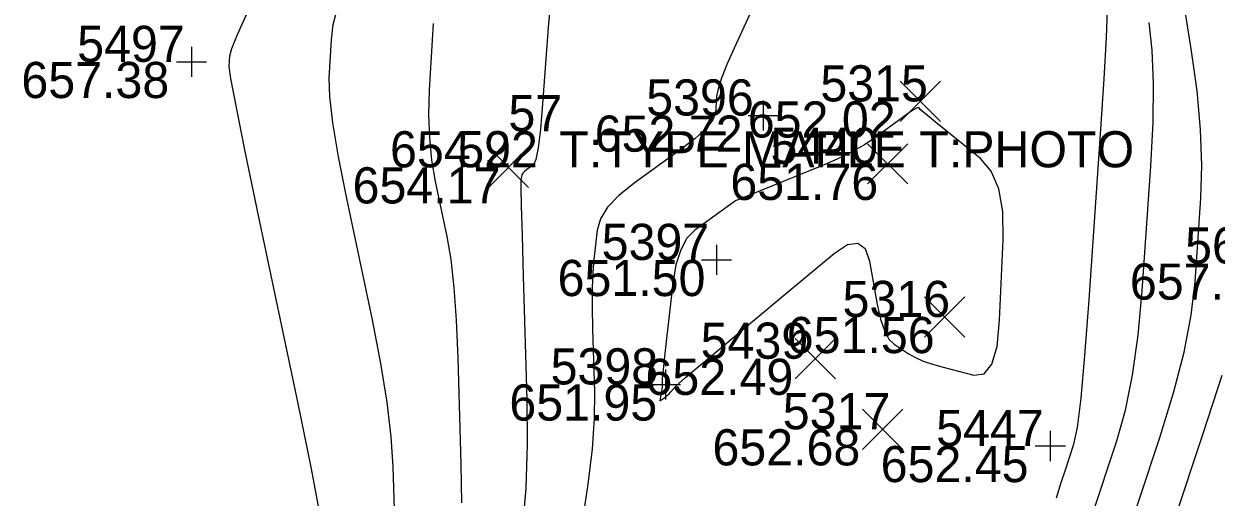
# Model space of a CAD drawing. Extents: x 2129350 to 2137777, y 657588 to 659885.
# Drawn here: x 2132726.15 to 2132765.73, y 657976.21 to 657991.92 of the extents above; entities that cross this region are included whole.
import ezdxf

# ---------------------------------------------------------------- set-up
doc = ezdxf.new("R2010")
doc.units = 0
for name, color, linetype in [('DT_X_Contour_Major', 7, 'Continuous'), ('DT_X_Contour_Minor', 7, 'Continuous'), ('SV_X_Random_Point', 7, 'Continuous'), ('SV_X_Shot_Marker', 7, 'Continuous'), ('SV_X_Text_Comment', 7, 'Continuous'), ('SV_X_Text_Elevation', 7, 'Continuous'), ('SV_X_Text_Name', 7, 'Continuous')]:
    doc.layers.add(name, color=color, linetype=linetype)

msp = doc.modelspace()

# ---------------------------------------------------------------- linework, layer by layer
at = {"layer": 'DT_X_Contour_Major'}
for points in [[(2132761.132, 657969.82), (2132761.219, 657970.121), (2132761.394, 657970.699), (2132761.666, 657971.552), (2132762.033, 657972.681), (2132762.497, 657974.085), (2132763.86, 657978.197), (2132764.317, 657979.676), (2132764.663, 657981.029), (2132764.9, 657982.258), (2132765.027, 657983.36), (2132765.219, 657986.134), (2132765.253, 657987.224), (2132765.212, 657988.415), (2132765.095, 657989.705), (2132764.903, 657991.096), (2132764.29, 657994.937)], [(2132739.732, 657991.931), (2132739.608, 657989.723), (2132739.585, 657988.913), (2132739.61, 657988.138), (2132739.683, 657987.399), (2132739.804, 657986.694), (2132740.189, 657984.863), (2132740.32, 657984.097), (2132740.425, 657983.171), (2132740.504, 657982.085), (2132740.556, 657980.84), (2132740.66, 657977.307), (2132740.674, 657976.024)]]:
    msp.add_lwpolyline(points, dxfattribs=at)
at = {"layer": 'DT_X_Contour_Minor'}
for points in [[(2132751.014, 657993.912), (2132749.726, 657991.123), (2132749.483, 657990.574), (2132749.305, 657990.123), (2132749.192, 657989.77), (2132749.144, 657989.515), (2132749.104, 657988.965), (2132749.019, 657988.733), (2132748.795, 657988.45), (2132748.432, 657988.116), (2132747.93, 657987.731), (2132746.406, 657986.636), (2132745.9, 657986.231), (2132745.527, 657985.836), (2132745.287, 657985.452), (2132745.179, 657985.08), (2132745.068, 657984.1), (2132745.034, 657983.68), (2132745.017, 657983.156), (2132745.016, 657982.527), (2132745.031, 657981.794), (2132745.093, 657979.7), (2132745.084, 657978.837), (2132745.011, 657977.819), (2132744.875, 657976.647), (2132744.674, 657975.319)], [(2132743.627, 657992.659), (2132743.556, 657991.804), (2132743.37, 657989.267), (2132743.299, 657988.427), (2132743.224, 657987.81), (2132743.146, 657987.416), (2132743.065, 657987.245), (2132742.844, 657987.086), (2132742.77, 657987.027), (2132742.716, 657986.969), (2132742.681, 657986.914), (2132742.665, 657986.859), (2132742.649, 657986.717), (2132742.65, 657986.479), (2132742.663, 657985.871), (2132742.689, 657984.893), (2132742.728, 657983.545), (2132742.848, 657979.458), (2132742.861, 657977.956), (2132742.809, 657976.513), (2132742.693, 657975.131)], [(2132735.997, 657975.553), (2132735.684, 657977.211), (2132735.251, 657979.324), (2132733.938, 657985.567), (2132733.509, 657987.632), (2132733.204, 657989.145), (2132733.024, 657990.105), (2132732.969, 657990.512), (2132732.988, 657990.862), (2132733.055, 657991.106), (2132733.242, 657991.572), (2132733.549, 657992.262)], [(2132738.484, 657974.764), (2132738.411, 657977.222), (2132738.347, 657978.218), (2132738.211, 657979.362), (2132738.002, 657980.654), (2132737.72, 657982.094), (2132736.871, 657986.131), (2132736.596, 657987.515), (2132736.407, 657988.641), (2132736.304, 657989.509), (2132736.288, 657990.118), (2132736.36, 657991.397), (2132736.422, 657991.899), (2132736.556, 657992.444)], [(2132760.433, 657976.192), (2132760.588, 657976.697), (2132760.713, 657977.086), (2132761.006, 657977.972), (2132761.121, 657978.52), (2132761.243, 657979.502), (2132761.374, 657980.916), (2132761.512, 657982.763), (2132761.893, 657988.265), (2132762.013, 657990.1), (2132762.089, 657991.476), (2132762.119, 657992.394)], [(2132761.605, 657975.586), (2132762.433, 657978.084), (2132762.719, 657979.098), (2132762.953, 657980.265), (2132763.137, 657981.587), (2132763.27, 657983.062), (2132763.556, 657987.2), (2132763.633, 657988.662), (2132763.65, 657989.945), (2132763.607, 657991.049), (2132763.504, 657991.974)], [(2132749.94, 657981.708), (2132751.293, 657982.835), (2132753.059, 657984.31), (2132753.494, 657984.596), (2132753.832, 657984.647), (2132754.074, 657984.463), (2132754.22, 657984.042), (2132754.479, 657982.608), (2132754.587, 657982.123), (2132754.717, 657981.741), (2132754.868, 657981.462), (2132755.042, 657981.288), (2132755.534, 657980.962), (2132755.743, 657980.843), (2132756.002, 657980.73), (2132756.31, 657980.624), (2132756.668, 657980.523), (2132757.689, 657980.265), (2132758.03, 657980.306), (2132758.285, 657980.622), (2132758.456, 657981.215), (2132758.541, 657982.083), (2132758.656, 657984.767), (2132758.642, 657985.69), (2132758.511, 657986.446), (2132758.265, 657987.035), (2132757.903, 657987.458), (2132756.412, 657988.662), (2132756.143, 657988.883), (2132755.975, 657989.024), (2132755.907, 657989.086), (2132755.86, 657989.147), (2132755.807, 657989.139), (2132755.681, 657989.068), (2132755.483, 657988.935), (2132755.213, 657988.74), (2132754.396, 657988.136), (2132754.053, 657987.907), (2132753.636, 657987.673), (2132753.145, 657987.435), (2132752.581, 657987.192), (2132749.774, 657986.047), (2132748.425, 657985.078), (2132748.162, 657984.811), (2132747.953, 657984.426), (2132747.796, 657983.922), (2132747.692, 657983.3), (2132747.487, 657981.483), (2132747.419, 657980.881), (2132747.371, 657980.441), (2132747.343, 657980.162), (2132747.335, 657980.043), (2132747.338, 657979.942), (2132747.337, 657979.9), (2132747.334, 657979.85), (2132747.327, 657979.794), (2132747.265, 657979.411), (2132747.428, 657979.522), (2132747.467, 657979.552), (2132747.513, 657979.593), (2132747.566, 657979.645), (2132747.626, 657979.709), (2132747.796, 657979.895), (2132747.906, 657980.001), (2132748.108, 657980.179), (2132748.401, 657980.43), (2132748.787, 657980.752), (2132749.94, 657981.708)], [(2132765.915, 657980.253), (2132765.287, 657978.309), (2132763.389, 657972.585)]]:
    msp.add_lwpolyline(points, dxfattribs=at)
at = {"layer": 'SV_X_Random_Point'}
for p, q in [((2132755.24, 657988.682), (2132756.574, 657990.017)), ((2132755.24, 657990.017), (2132756.574, 657988.682)), ((2132741.571, 657986.495), (2132742.905, 657987.829)), ((2132741.571, 657987.829), (2132742.905, 657986.495)), ((2132754.16, 657986.61), (2132755.494, 657987.946)), ((2132754.16, 657987.946), (2132755.494, 657986.61)), ((2132756.051, 657981.525), (2132757.385, 657982.86)), ((2132756.051, 657982.86), (2132757.385, 657981.525)), ((2132751.758, 657980.139), (2132753.092, 657981.475)), ((2132751.758, 657981.475), (2132753.092, 657980.139)), ((2132753.991, 657977.799), (2132755.325, 657979.133)), ((2132753.991, 657979.133), (2132755.325, 657977.799))]:
    msp.add_line(p, q, dxfattribs=at)
at = {"layer": 'SV_X_Shot_Marker'}
for p, q in [((2132731.717, 657991.161), (2132731.717, 657990.161)), ((2132731.217, 657990.661), (2132732.217, 657990.661)), ((2132731.717, 657990.661), (2132731.717, 657990.661)), ((2132750.692, 657989.381), (2132750.692, 657988.381)), ((2132750.192, 657988.881), (2132751.192, 657988.881)), ((2132750.692, 657988.881), (2132750.692, 657988.881)), ((2132749.139, 657984.587), (2132749.139, 657983.587)), ((2132748.639, 657984.087), (2132749.639, 657984.087)), ((2132749.139, 657984.087), (2132749.139, 657984.087)), ((2132747.452, 657980.454), (2132747.452, 657979.454)), ((2132746.952, 657979.954), (2132747.952, 657979.954)), ((2132747.452, 657979.954), (2132747.452, 657979.954)), ((2132760.223, 657978.41), (2132760.223, 657977.41)), ((2132759.723, 657977.91), (2132760.723, 657977.91)), ((2132760.223, 657977.91), (2132760.223, 657977.91))]:
    msp.add_line(p, q, dxfattribs=at)

# ---------------------------------------------------------------- texts
at = {"layer": 'SV_X_Text_Comment'}
msp.add_text('T:TYPE MAPLE T:PHOTO', height=1.2, dxfattribs=at).set_placement((2132743.926, 657987.161))
at = {"layer": 'SV_X_Text_Elevation'}
for s, p in [('657.38', (2132726.067, 657989.461)), ('652.02', (2132750.181, 657988.15)), ('652.72', (2132745.099, 657987.681)), ('654.22', (2132738.304, 657987.161)), ('654.17', (2132737.061, 657985.962)), ('651.76', (2132749.603, 657986.078)), ('651.50', (2132743.867, 657982.887)), ('657.03', (2132762.865, 657982.768)), ('651.56', (2132751.475, 657980.993)), ('652.49', (2132746.784, 657979.607)), ('651.95', (2132742.266, 657978.754)), ('652.68', (2132749.008, 657977.266)), ('652.45', (2132754.592, 657976.71))]:
    msp.add_text(s, height=1.2, dxfattribs=at).set_placement(p)
at = {"layer": 'SV_X_Text_Name'}
for s, p in [('5497', (2132727.919, 657990.661)), ('5315', (2132752.591, 657989.35)), ('5396', (2132746.809, 657988.881)), ('57', (2132742.235, 657988.361)), ('59', (2132740.537, 657987.162)), ('5440', (2132750.934, 657987.278)), ('5397', (2132745.331, 657984.087)), ('5640', (2132764.698, 657983.968)), ('5316', (2132753.327, 657982.193)), ('5439', (2132748.617, 657980.807)), ('5398', (2132743.635, 657979.954)), ('5317', (2132751.342, 657978.466)), ('5447', (2132756.434, 657977.91))]:
    msp.add_text(s, height=1.2, dxfattribs=at).set_placement(p)

doc.saveas('drawing.dxf')
